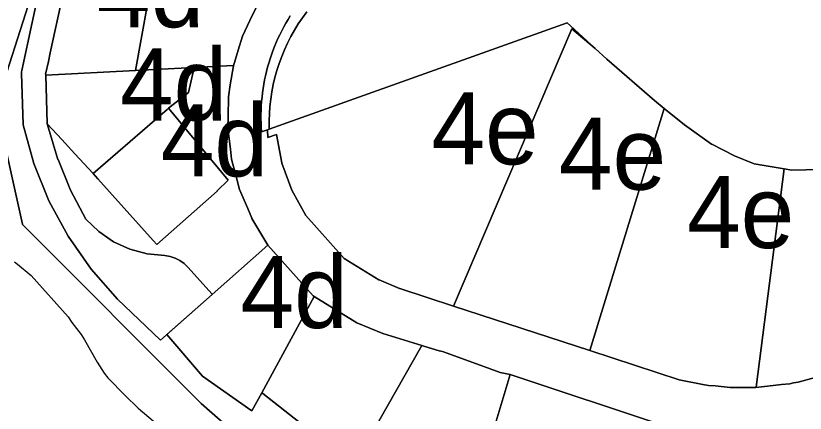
# Model space of a CAD drawing. Extents: x 598968 to 613553, y 4409678 to 4430833.
# Drawn here: x 610132.5 to 610263.7, y 4416298.4 to 4416364.5 of the extents above; entities that cross this region are included whole.
import ezdxf

# ---------------------------------------------------------------- set-up
doc = ezdxf.new("R2010")
doc.units = 0
for name, color, linetype in [('1', 7, 'Continuous'), ('4d. Sector de consolidació - ANNEX III A', 7, 'Continuous'), ('4e. Sector de consolidació - ANNEX III A', 7, 'Continuous'), ('Sòl Rústic Protegit', 7, 'Continuous'), ('Sòl Rústic Protegit - Alt Nivell de Protecció', 7, 'Continuous')]:
    doc.layers.add(name, color=color, linetype=linetype)

msp = doc.modelspace()

# ---------------------------------------------------------------- linework, layer by layer
at = {"layer": '1'}
for points in [[(610186.7083, 4416279.5376), (610164.6527, 4416298.8315), (610163.2884, 4416300.0278), (610133.5847, 4416329.8403), (610133.5819, 4416329.853), (610129.1522, 4416349.6014), (610137.1847, 4416374.6026), (610140.8852, 4416386.1205), (610140.8835, 4416386.1303), (610138.6786, 4416399.045), (610127.1088, 4416404.2158)], [(610127.1088, 4416404.2158), (610138.6786, 4416399.045), (610140.8835, 4416386.1303), (610140.8852, 4416386.1205), (610137.1847, 4416374.6026), (610129.1522, 4416349.6014), (610133.5819, 4416329.853), (610133.5847, 4416329.8403), (610163.2884, 4416300.0278), (610164.6527, 4416298.8315), (610186.7083, 4416279.5376)], [(610136.9228, 4416371.4367), (610133.4567, 4416355.4346), (610133.4559, 4416355.4304), (610133.4196, 4416355.1943), (610133.4192, 4416355.1901), (610133.4118, 4416354.9515), (610133.4117, 4416354.9472), (610133.6666, 4416346.4188), (610133.6671, 4416346.4146), (610135.4535, 4416339.973), (610135.4547, 4416339.9691), (610137.9559, 4416333.7655), (610141.1399, 4416327.8831), (610144.9656, 4416322.3964), (610149.3848, 4416317.3751), (610156.5035, 4416310.5934), (610165.1021, 4416318.202), (610165.1004, 4416318.2047), (610161.0844, 4416322.7435), (610160.4489, 4416323.3461), (610159.7324, 4416323.8499), (610158.9504, 4416324.2438), (610158.1192, 4416324.5196), (610157.2566, 4416324.6717), (610154.287, 4416324.9313), (610151.4054, 4416325.6943), (610148.6965, 4416326.9382), (610146.2399, 4416328.6266), (610144.1078, 4416330.7097), (610141.5453, 4416335.5441), (610139.4732, 4416340.608), (610139.472, 4416340.6118), (610137.911, 4416345.8515), (610137.9097, 4416345.8554), (610137.6637, 4416346.5822), (610137.6633, 4416346.5864), (610137.4222, 4416354.6731), (610137.4221, 4416354.6774), (610137.4171, 4416354.8225), (610137.4177, 4416354.8267), (610137.8753, 4416356.9373), (610137.8762, 4416356.9414), (610138.1859, 4416358.3715), (610138.1868, 4416358.3756), (610140.8237, 4416370.5564)], [(610188.6419, 4416289.7846), (610173.5188, 4416301.7138), (610173.3595, 4416301.8394), (610171.7118, 4416298.8106), (610171.537, 4416298.9337), (610163.5228, 4416304.5769), (610157.5806, 4416311.5213), (610165.116, 4416318.1891), (610165.1021, 4416318.202), (610156.5035, 4416310.5934), (610149.3848, 4416317.3751), (610144.9656, 4416322.3964), (610141.1399, 4416327.8831), (610137.9559, 4416333.7655), (610135.4547, 4416339.9691), (610135.4535, 4416339.973), (610133.6671, 4416346.4146), (610133.6666, 4416346.4188), (610133.4117, 4416354.9472), (610133.4118, 4416354.9515), (610133.4192, 4416355.1901), (610133.4196, 4416355.1943), (610133.4559, 4416355.4304), (610133.4567, 4416355.4346), (610136.9228, 4416371.4367)], [(610172.3491, 4416365.8081), (610171.3886, 4416363.7586), (610170.1624, 4416361.1277), (610169.447, 4416358.8165), (610169.4455, 4416358.8126), (610168.6454, 4416356.1949), (610168.6444, 4416356.1909), (610168.1311, 4416353.0295), (610168.1302, 4416353.0253), (610167.8182, 4416351.0558), (610167.8176, 4416351.0516), (610167.7485, 4416347.7278), (610167.7484, 4416347.7235), (610167.7102, 4416345.8889), (610167.7151, 4416345.8507), (610167.7153, 4416345.8464), (610168.1356, 4416342.3445), (610168.1362, 4416342.3403), (610168.3393, 4416340.682), (610168.3398, 4416340.6778), (610169.3328, 4416336.9392), (610169.3341, 4416336.9352), (610169.6777, 4416335.6507), (610169.6788, 4416335.6467), (610171.0224, 4416332.4651), (610171.703, 4416330.8581), (610171.7045, 4416330.8543), (610171.7062, 4416330.8506), (610171.7148, 4416330.8352), (610174.3803, 4416326.3867), (610174.3867, 4416326.3772), (610181.8823, 4416317.9511), (610182.0637, 4416317.8397), (610189.191, 4416313.455), (610193.4922, 4416311.6797), (610199.9925, 4416309.6794), (610200.2974, 4416309.5898), (610202.8836, 4416308.8301), (610203.39, 4416308.6813), (610209.6508, 4416306.4175), (610212.982, 4416305.2129), (610214.6611, 4416304.8614), (610240.5075, 4416296.299)], [(610265.3601, 4416304.3565), (610262.5684, 4416303.6025), (610261.8055, 4416303.4871), (610261.1975, 4416303.3384), (610259.8, 4416303.184), (610257.4807, 4416302.9276), (610256.4453, 4416302.8132), (610255.5393, 4416302.713), (610255.5481, 4416302.7806), (610255.5484, 4416302.7848), (610255.5227, 4416302.7839), (610255.5224, 4416302.7797), (610255.5128, 4416302.7057), (610253.6977, 4416302.7136), (610252.0587, 4416302.7208), (610251.2314, 4416302.7244), (610248.7559, 4416302.9775), (610247.6646, 4416303.0624), (610247.3721, 4416303.1191), (610246.9722, 4416303.16), (610242.7757, 4416304.0093), (610242.763, 4416304.0123), (610227.8988, 4416308.8645), (610205.2496, 4416316.2572), (610200.8619, 4416317.6893), (610196.304, 4416319.177), (610196.2631, 4416319.1941), (610192.877, 4416320.5921), (610192.8359, 4416320.6091), (610187.0855, 4416324.1465), (610180.6931, 4416331.3322), (610178.3328, 4416335.5244), (610176.6921, 4416340.0428), (610176.691, 4416340.0468), (610175.8138, 4416344.7728), (610175.8134, 4416344.777), (610174.3606, 4416344.2573), (610174.3106, 4416345.5773), (610173.9637, 4416345.4535), (610173.3204, 4416345.2239), (610173.273, 4416345.9452), (610173.2422, 4416346.6673), (610173.2278, 4416347.3899), (610173.2299, 4416348.1127), (610173.2486, 4416348.8353), (610173.2838, 4416349.5572), (610173.3354, 4416350.278), (610173.4035, 4416350.9976), (610173.4881, 4416351.7153), (610173.589, 4416352.431), (610173.7062, 4416353.1442), (610173.8397, 4416353.8546), (610173.9894, 4416354.5617), (610174.1552, 4416355.2652), (610174.337, 4416355.9647), (610174.5348, 4416356.6599), (610174.7484, 4416357.3504), (610174.9777, 4416358.0359), (610175.2226, 4416358.7159), (610175.483, 4416359.3901), (610175.7587, 4416360.0582), (610176.0496, 4416360.7198), (610176.3555, 4416361.3746), (610176.6764, 4416362.0223), (610177.0119, 4416362.6625), (610177.3619, 4416363.2948), (610177.7264, 4416363.919), (610178.105, 4416364.5347)], [(610132.2577, 4416323.61), (610132.7289, 4416323.2222), (610135.0277, 4416321.3302), (610141.1476, 4416314.4406), (610141.7876, 4416313.5006), (610143.3375, 4416311.5007), (610143.8975, 4416310.6108), (610145.9875, 4416306.931), (610147.1374, 4416305.081), (610147.7775, 4416304.311), (610150.6175, 4416301.3812), (610152.8274, 4416299.3014), (610157.0873, 4416295.6516)]]:
    msp.add_lwpolyline(points, dxfattribs=at)
for points in [[(610168.6454, 4416356.1949), (610168.6557, 4416356.2593), (610162.1334, 4416355.9281), (610161.1521, 4416351.7567), (610157.8551, 4416349.1384), (610167.7965, 4416337.164), (610165.9544, 4416335.4045), (610165.9182, 4416335.3698), (610159.7509, 4416329.8969), (610155.8981, 4416326.4743), (610155.282, 4416327.1612), (610146.1039, 4416337.3954), (610145.3, 4416338.2706), (610142.259, 4416341.581), (610140.0907, 4416343.9415), (610137.6637, 4416346.5822), (610137.9097, 4416345.8554), (610137.911, 4416345.8515), (610139.472, 4416340.6118), (610139.4732, 4416340.608), (610141.5453, 4416335.5441), (610144.1078, 4416330.7097), (610146.2399, 4416328.6266), (610148.6965, 4416326.9382), (610151.4054, 4416325.6943), (610154.287, 4416324.9313), (610157.2566, 4416324.6717), (610158.1192, 4416324.5196), (610158.9504, 4416324.2438), (610159.7324, 4416323.8499), (610160.4489, 4416323.3461), (610161.0844, 4416322.7435), (610165.1004, 4416318.2047), (610165.1021, 4416318.202), (610165.116, 4416318.1891), (610174.3803, 4416326.3867), (610171.7148, 4416330.8352), (610171.7062, 4416330.8506), (610171.7045, 4416330.8543), (610171.703, 4416330.8581), (610171.0224, 4416332.4651), (610169.6788, 4416335.6467), (610169.6777, 4416335.6507), (610169.3341, 4416336.9352), (610169.3328, 4416336.9392), (610168.3398, 4416340.6778), (610168.3393, 4416340.682), (610168.1362, 4416342.3403), (610168.1356, 4416342.3445), (610167.7153, 4416345.8464), (610167.7151, 4416345.8507), (610167.7102, 4416345.8889), (610167.7484, 4416347.7235), (610167.7485, 4416347.7278), (610167.8176, 4416351.0516), (610167.8182, 4416351.0558), (610168.1302, 4416353.0253), (610168.1311, 4416353.0295), (610168.6444, 4416356.1909)], [(610199.9925, 4416309.6794), (610193.4922, 4416311.6797), (610189.191, 4416313.455), (610182.0637, 4416317.8397), (610173.3595, 4416301.8394), (610173.5188, 4416301.7138), (610188.6419, 4416289.7846)]]:
    msp.add_lwpolyline(points, close=True, dxfattribs=at)
at = {"layer": '4d. Sector de consolidació - ANNEX III A'}
for points in [[(610161.3145, 4416372.9056), (610144.9966, 4416376.2829), (610144.9097, 4416375.9766), (610144.9082, 4416375.9721), (610144.9061, 4416375.9665), (610144.7618, 4416375.5965), (610142.3348, 4416370.3247), (610142.2715, 4416370.1866), (610147.0967, 4416368.9528), (610150.9876, 4416367.9579), (610154.4728, 4416367.0667), (610152.3862, 4416355.4331), (610162.1334, 4416355.9281), (610168.6557, 4416356.2593), (610168.6454, 4416356.1949), (610169.4455, 4416358.8126), (610169.447, 4416358.8165), (610170.1624, 4416361.1277), (610171.3886, 4416363.7586), (610172.3491, 4416365.8081), (610175.157, 4416370.1361)], [(610142.2715, 4416370.1866), (610140.8269, 4416370.5559), (610140.8237, 4416370.5564), (610138.1868, 4416358.3756), (610138.1859, 4416358.3715), (610137.8762, 4416356.9414), (610137.8753, 4416356.9373), (610137.4177, 4416354.8267), (610137.4171, 4416354.8225), (610137.4221, 4416354.6774), (610137.4222, 4416354.6731), (610152.3862, 4416355.4331), (610154.4728, 4416367.0667), (610150.9876, 4416367.9579), (610147.0967, 4416368.9528)], [(610157.8551, 4416349.1384), (610161.1521, 4416351.7567), (610162.1334, 4416355.9281), (610152.3862, 4416355.4331), (610137.4222, 4416354.6731), (610137.6633, 4416346.5864), (610137.6637, 4416346.5822), (610140.0907, 4416343.9415), (610142.259, 4416341.581), (610145.3, 4416338.2706), (610157.6201, 4416348.9518)], [(610145.3, 4416338.2706), (610146.1039, 4416337.3954), (610155.282, 4416327.1612), (610155.8981, 4416326.4743), (610159.7509, 4416329.8969), (610165.9182, 4416335.3698), (610165.9544, 4416335.4045), (610167.7965, 4416337.164), (610157.8551, 4416349.1384), (610157.6201, 4416348.9518)], [(610182.0637, 4416317.8397), (610181.8823, 4416317.9511), (610174.3867, 4416326.3772), (610174.3803, 4416326.3867), (610165.116, 4416318.1891), (610157.5806, 4416311.5213), (610163.5228, 4416304.5769), (610171.537, 4416298.9337), (610171.7118, 4416298.8106), (610173.3595, 4416301.8394)]]:
    msp.add_lwpolyline(points, close=True, dxfattribs=at)
for points in [[(610205.7083, 4416274.967), (610214.6611, 4416304.8614), (610212.982, 4416305.2129), (610209.6508, 4416306.4175), (610203.39, 4416308.6813), (610202.8836, 4416308.8301), (610200.2974, 4416309.5898), (610199.9925, 4416309.6794), (610188.6419, 4416289.7846)], [(610240.5075, 4416296.299), (610214.6611, 4416304.8614), (610205.7083, 4416274.967)]]:
    msp.add_lwpolyline(points, dxfattribs=at)
at = {"layer": '4e. Sector de consolidació - ANNEX III A'}
for points in [[(610228.8074, 4416359.0784), (610224.7008, 4416362.8435), (610224.1384, 4416363.3592), (610174.599, 4416345.6802), (610174.5821, 4416345.6742), (610174.3106, 4416345.5773), (610174.3606, 4416344.2573), (610175.8134, 4416344.777), (610175.8138, 4416344.7728), (610176.691, 4416340.0468), (610176.6921, 4416340.0428), (610178.3328, 4416335.5244), (610180.6931, 4416331.3322), (610187.0855, 4416324.1465), (610192.8359, 4416320.6091), (610192.877, 4416320.5921), (610196.2631, 4416319.1941), (610196.304, 4416319.177), (610200.8619, 4416317.6893), (610205.2496, 4416316.2572), (610205.2509, 4416316.2611), (610224.9071, 4416362.3364)], [(610228.8074, 4416359.0784), (610224.9071, 4416362.3364), (610205.2509, 4416316.2611), (610205.2496, 4416316.2572), (610227.8988, 4416308.8645), (610227.8998, 4416308.8685), (610240.285, 4416349.1048), (610238.6422, 4416350.4296), (610230.7634, 4416357.2851)], [(610260.2472, 4416339.0567), (610260.2222, 4416339.061), (610258.9268, 4416339.2819), (610255.2663, 4416339.8949), (610251.9699, 4416341.2164), (610248.2127, 4416343.1654), (610248.1453, 4416343.2004), (610243.6494, 4416346.3916), (610240.285, 4416349.1048), (610227.8998, 4416308.8685), (610227.8988, 4416308.8645), (610242.763, 4416304.0123), (610242.7757, 4416304.0093), (610246.9722, 4416303.16), (610247.3721, 4416303.1191), (610247.6646, 4416303.0624), (610248.7559, 4416302.9775), (610251.2314, 4416302.7244), (610252.0587, 4416302.7208), (610253.6977, 4416302.7136), (610255.5128, 4416302.7057), (610255.5224, 4416302.7797), (610255.5227, 4416302.7839), (610255.5484, 4416302.7848)]]:
    msp.add_lwpolyline(points, close=True, dxfattribs=at)
msp.add_lwpolyline([(610266.1435, 4416338.9488), (610261.5315, 4416338.8378), (610260.2472, 4416339.0567), (610255.5484, 4416302.7848), (610255.5481, 4416302.7806), (610255.5393, 4416302.713), (610256.4453, 4416302.8132), (610257.4807, 4416302.9276), (610259.8, 4416303.184), (610261.1975, 4416303.3384), (610261.8055, 4416303.4871), (610262.5684, 4416303.6025), (610265.3601, 4416304.3565)], dxfattribs=at)
at = {"layer": 'Sòl Rústic Protegit'}
msp.add_lwpolyline([(610178.105, 4416364.5347), (610177.7264, 4416363.919), (610177.3619, 4416363.2948), (610177.0119, 4416362.6625), (610176.6764, 4416362.0223), (610176.3555, 4416361.3746), (610176.0496, 4416360.7198), (610175.7587, 4416360.0582), (610175.483, 4416359.3901), (610175.2226, 4416358.7159), (610174.9777, 4416358.0359), (610174.7484, 4416357.3504), (610174.5348, 4416356.6599), (610174.337, 4416355.9647), (610174.1552, 4416355.2652), (610173.9894, 4416354.5617), (610173.8397, 4416353.8546), (610173.7062, 4416353.1442), (610173.589, 4416352.431), (610173.4881, 4416351.7153), (610173.4035, 4416350.9976), (610173.3354, 4416350.278), (610173.2838, 4416349.5572), (610173.2486, 4416348.8353), (610173.2299, 4416348.1127), (610173.2278, 4416347.3899), (610173.2422, 4416346.6673), (610173.273, 4416345.9452), (610173.3204, 4416345.2239), (610173.9637, 4416345.4535), (610174.3106, 4416345.5773), (610174.5821, 4416345.6742), (610174.599, 4416345.6802), (610174.5931, 4416345.8076), (610174.5857, 4416347.0278), (610174.6267, 4416348.2472), (610174.7161, 4416349.464), (610174.8535, 4416350.6764), (610175.0391, 4416351.8824), (610175.2723, 4416353.08), (610175.5527, 4416354.2674), (610175.8801, 4416355.4428), (610176.2539, 4416356.6044), (610176.6733, 4416357.7502), (610177.1379, 4416358.8784), (610177.6469, 4416359.9872), (610178.1995, 4416361.075), (610178.7949, 4416362.1402), (610179.4319, 4416363.1808), (610180.1097, 4416364.1952), (610180.8273, 4416365.1822)], dxfattribs=at)
at = {"layer": 'Sòl Rústic Protegit - Alt Nivell de Protecció'}
msp.add_lwpolyline([(610180.8273, 4416365.1822), (610180.1097, 4416364.1952), (610179.4319, 4416363.1808), (610178.7949, 4416362.1402), (610178.1995, 4416361.075), (610177.6469, 4416359.9872), (610177.1379, 4416358.8784), (610176.6733, 4416357.7502), (610176.2539, 4416356.6044), (610175.8801, 4416355.4428), (610175.5527, 4416354.2674), (610175.2723, 4416353.08), (610175.0391, 4416351.8824), (610174.8535, 4416350.6764), (610174.7161, 4416349.464), (610174.6267, 4416348.2472), (610174.5857, 4416347.0278), (610174.5931, 4416345.8076), (610174.599, 4416345.6802), (610224.1384, 4416363.3592), (610224.7008, 4416362.8435), (610228.8074, 4416359.0784), (610230.7634, 4416357.2851), (610238.6422, 4416350.4296), (610240.285, 4416349.1048), (610243.6494, 4416346.3916), (610248.1453, 4416343.2004), (610248.2127, 4416343.1654), (610251.9699, 4416341.2164), (610255.2663, 4416339.8949), (610258.9268, 4416339.2819), (610260.2222, 4416339.061), (610260.2472, 4416339.0567), (610261.5315, 4416338.8378), (610266.1435, 4416338.9488)], dxfattribs=at)

# ---------------------------------------------------------------- texts
at = {"layer": '4d. Sector de consolidació - ANNEX III A'}
for p in [(610145.9449, 4416362.6147), (610149.7778, 4416347.0993), (610156.5482, 4416337.8064), (610169.8221, 4416312.5987)]:
    msp.add_text('4d', height=12, dxfattribs=at).set_placement(p)
at = {"layer": '4e. Sector de consolidació - ANNEX III A'}
for p in [(610201.559, 4416339.8082), (610222.7673, 4416335.6005), (610244.073, 4416325.9053)]:
    msp.add_text('4e', height=12, dxfattribs=at).set_placement(p)

doc.saveas('drawing.dxf')
